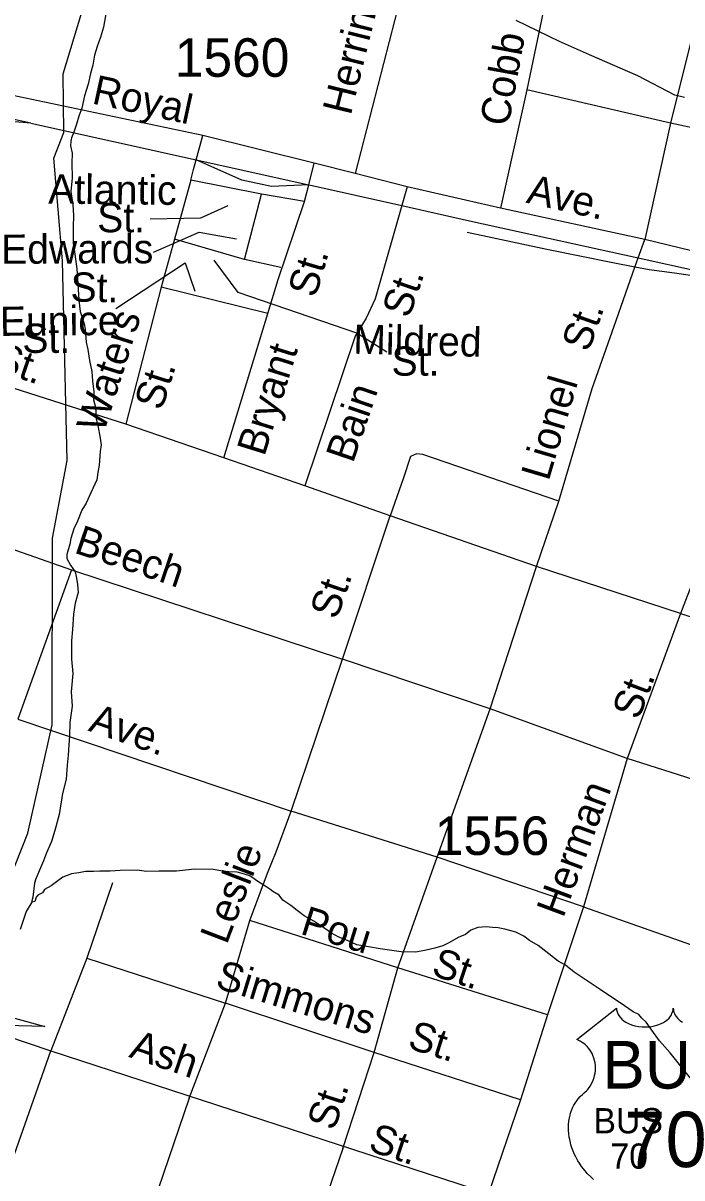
# Model space of a CAD drawing. Extents: x 2260773 to 2342389, y 552869 to 618546.
# Drawn here: x 2301642 to 2303781, y 595577 to 599328 of the extents above; entities that cross this region are included whole.
import ezdxf

# ---------------------------------------------------------------- set-up
doc = ezdxf.new("R2010")
doc.units = 0
for name, color, linetype in [('Exist Hydrographic Misc Water Feature', 7, 'Continuous'), ('Exist Railroad Mainline', 7, 'Continuous'), ('Exist Railroad Siding', 7, 'Continuous'), ('Exist Road Non-System Type 51', 7, 'Continuous'), ('Exist Road Non-System Type 51 Label', 7, 'Continuous'), ('Exist Road Primary US Label', 7, 'Continuous'), ('Exist Road Primary US Shield CELL', 7, 'Continuous'), ('Exist Road Primary US Shield Number Label', 7, 'Continuous'), ('Exist Road Primary US UnDivided 4 Lane Attributed', 7, 'Continuous'), ('Exist Road Secondary Structure Culvert Attributed CELL', 7, 'Continuous'), ('Exist Road Secondary Type 51 Attributed', 7, 'Continuous'), ('Exist Road Secondary Type 51 Label', 7, 'Continuous'), ('Exist Road Secondary Type 51 Number Label', 7, 'Continuous')]:
    doc.layers.add(name, color=color, linetype=linetype)

msp = doc.modelspace()

# ---------------------------------------------------------------- linework, layer by layer
at = {"layer": 'Exist Hydrographic Misc Water Feature'}
for points in [[(2301559.9, 596453.9), (2301656.9, 596697.4), (2301736.1, 597048.4), (2301737.9, 597655.5), (2301785.1, 597906.8), (2301769.9, 598556), (2301742, 598889.5), (2301774, 598972.8), (2301772, 599163.1), (2301843.9, 599399), (2301992, 599657.6), (2302090, 599783), (2302139, 599909.7), (2302249.9, 600370.4), (2302271.1, 600768.2), (2302328.1, 600928), (2302385.1, 601061.6), (2302532.9, 601195.6), (2302699, 601274.5)], [(2301910.6, 599358), (2301903.2, 599314), (2301893.6, 599281.8), (2301882.3, 599251.5), (2301874.1, 599223.5), (2301868.8, 599191.5), (2301860.8, 599163.5), (2301853, 599129.4), (2301841.5, 599091.3), (2301832.5, 599051.4), (2301822.4, 599025.3), (2301814.8, 598999.3), (2301807, 598973.3), (2301799.2, 598955), (2301797.2, 598944.7), (2301795.3, 598928.8), (2301801.7, 598905.2), (2301800.1, 598873), (2301800.7, 598825), (2301797.2, 598780.9), (2301803.3, 598737), (2301805.8, 598703.4), (2301804.2, 598665.1), (2301805, 598613.1), (2301809.3, 598585.3), (2301816.1, 598529.5), (2301818.3, 598497.5), (2301820.4, 598463.5), (2301822.8, 598427.5), (2301827.5, 598391.5), (2301840, 598351.5), (2301843.9, 598333.9), (2301846.2, 598291.7), (2301852.6, 598268.1), (2301857.1, 598232.1), (2301865.1, 598196), (2301867.7, 598166), (2301872, 598130.1), (2301870.2, 598104), (2301876.5, 598080.4), (2301879, 598042.3), (2301885.2, 598014.6), (2301891.5, 597986.5), (2301895.8, 597958.6), (2301892.1, 597936.5), (2301888.6, 597892.4), (2301884.5, 597868.7), (2301881.1, 597844.5), (2301861.6, 597802.4), (2301846.2, 597768.2), (2301832.3, 597746), (2301818.7, 597709.9), (2301807, 597685.7), (2301797.4, 597653.5), (2301793.5, 597635.8), (2301783.7, 597601.6), (2301784.1, 597589.4), (2301795.8, 597567.8), (2301810.5, 597545.7), (2301814.6, 597530.1), (2301818.7, 597505.9), (2301820.8, 597478), (2301811.3, 597444.2), (2301805.8, 597408.1), (2301802.1, 597358), (2301798.6, 597322), (2301799.2, 597261.9), (2301803.5, 597215.8), (2301798.2, 597155.8), (2301801.3, 597109.9), (2301793.5, 597055.9), (2301792.1, 597011.9), (2301790, 596983.9), (2301788.6, 596950), (2301785.1, 596918.1), (2301781.6, 596872), (2301770.1, 596825.9), (2301758.8, 596757.8), (2301745.3, 596705.5), (2301733.8, 596669.5), (2301718, 596633.4), (2301708.2, 596607.3), (2301694.7, 596577.3), (2301682.8, 596549.1), (2301679.3, 596535), (2301673.8, 596489.2), (2301669.9, 596476.8), (2301670.3, 596473.1)], [(2303788.9, 599086.1), (2303758.3, 599093.9), (2303637.9, 599156.7), (2303481.3, 599224.8), (2303383.1, 599268), (2303242.4, 599336.3)], [(2303812.6, 595896.2), (2303742.3, 595983.5), (2303707.7, 596023.1), (2303683.5, 596056.8), (2303664.8, 596082.7), (2303651.1, 596096.6), (2303640.6, 596108.2), (2303622.4, 596116.3), (2303594.7, 596135.9), (2303515.9, 596189.1), (2303431.5, 596246), (2303402.8, 596267.8), (2303379.2, 596281.5), (2303348.6, 596305.1), (2303314.6, 596332.6), (2303286.3, 596348.6), (2303268, 596362.3), (2303241.8, 596375.9), (2303206.1, 596385.4), (2303184.2, 596389.1), (2303166.1, 596391), (2303146, 596392.8), (2303118.1, 596390.6), (2303096, 596382.5), (2303078.2, 596368.1), (2303054.4, 596357.9), (2303026.7, 596341.4), (2303004.9, 596331.3), (2302978.9, 596323.1), (2302950.6, 596316.8), (2302917, 596310.5), (2302869.2, 596312), (2302800.9, 596321.1), (2302725.1, 596334.6), (2302694.9, 596348), (2302666.6, 596359.5), (2302642.8, 596371.7), (2302618, 596389.2), (2302586, 596411.1), (2302554, 596428.4), (2302531.9, 596446.3), (2302511.6, 596462), (2302485.6, 596479.7), (2302473.5, 596495.7), (2302452.7, 596507.3), (2302443.1, 596515.3), (2302433.1, 596521.3), (2302400.9, 596542.7), (2302392.5, 596548.9), (2302378.5, 596558.6), (2302360.3, 596564.2), (2302336.7, 596570.2), (2302310.4, 596571.7), (2302290.3, 596573.6), (2302258.6, 596579.1), (2302198.5, 596580.5), (2302140.4, 596573.8), (2302082.6, 596573.2), (2302042.8, 596572.7), (2302012.5, 596576.5), (2301956.7, 596575.9), (2301924.9, 596573.8), (2301890.9, 596573.3), (2301870.8, 596573), (2301845, 596572.9), (2301822.8, 596568.5), (2301798.8, 596564.4), (2301770.7, 596554.1), (2301755.2, 596541.8), (2301733.4, 596525.6), (2301711.3, 596513.5), (2301705.3, 596503.5), (2301689.5, 596495.3), (2301684, 596489.3), (2301679.9, 596475.3), (2301670.3, 596473.1)], [(2301670.3, 596473.1), (2301652.4, 596442.9), (2301632.9, 596384.6)]]:
    msp.add_lwpolyline(points, dxfattribs=at)
at = {"layer": 'Exist Railroad Mainline'}
msp.add_line((2301666.7, 599002.6), (2302203.8, 598883.6), dxfattribs=at)
for points in [[(2301666.7, 599002.6), (2301300, 599082.6), (2301154.3, 599121.4)], [(2302203.8, 598883.6), (2302569.5, 598802.5), (2302570.4, 598802.3)], [(2302570.4, 598802.3), (2302871.7, 598735), (2303091.2, 598685.9), (2303638.8, 598565), (2304030.6, 598478.5), (2304075, 598468.7)]]:
    msp.add_lwpolyline(points, dxfattribs=at)
at = {"layer": 'Exist Railroad Siding'}
for points in [[(2301666.7, 599002.6), (2301522.5, 599014.9), (2301210.1, 599073.5)], [(2302570.4, 598802.3), (2302569.4, 598802.3), (2302448.4, 598797), (2302352.3, 598817.9), (2302203.8, 598883.6)], [(2304075, 598468.7), (2304030.1, 598475.3), (2303756.7, 598515.2), (2303674.6, 598526.3), (2303628.4, 598535.2), (2303556.5, 598549.1), (2303342.2, 598592.7), (2303083.8, 598647.8)]]:
    msp.add_lwpolyline(points, dxfattribs=at)
at = {"layer": 'Exist Road Non-System Type 51'}
for p, q in [((2302905.2, 599560), (2302719.8, 598839.3)), ((2303351.4, 599463.5), (2303277.1, 599111.2)), ((2303830.7, 599350.1), (2303743.3, 599002.8)), ((2303277.1, 599111.2), (2303191.8, 598726.9)), ((2303743.3, 599002.8), (2303277.1, 599111.2)), ((2303743.3, 599002.8), (2303660, 598625.1)), ((2304236.8, 598896.5), (2303743.3, 599002.8)), ((2302203.8, 598883.6), (2302225.3, 598962.7)), ((2302195.2, 598851.9), (2302203.8, 598883.6)), ((2302186, 598817.8), (2302195.2, 598851.9)), ((2302569.5, 598802.5), (2302587.3, 598872.9)), ((2302186, 598817.8), (2302134, 598625.6)), ((2302415.8, 598772.1), (2302186, 598817.8)), ((2302555.8, 598748.5), (2302569.4, 598802.3)), ((2302569.4, 598802.3), (2302569.5, 598802.5)), ((2302360.7, 598559.5), (2302415.8, 598772.1)), ((2302555.8, 598748.5), (2302415.8, 598772.1)), ((2302889.2, 598795.5), (2302871.7, 598735)), ((2302134, 598625.6), (2302090, 598469.7)), ((2302360.7, 598559.5), (2302134, 598625.6)), ((2303638.8, 598565), (2303660, 598625.1)), ((2302478.7, 598534.3), (2302360.7, 598559.5)), ((2303628.4, 598535.2), (2303638.8, 598565)), ((2302090, 598469.7), (2301975.4, 598025.6)), ((2302436.2, 598384.7), (2302090, 598469.7)), ((2302294.1, 597916.1), (2302436.2, 598384.7)), ((2301975.4, 598025.6), (2301491.9, 598180)), ((2302294.1, 597916.1), (2301975.4, 598025.6)), ((2302557, 597824.8), (2302294.1, 597916.1)), ((2302833.2, 597727.9), (2302557, 597824.8)), ((2303309, 597563.3), (2303380.9, 597775.6)), ((2301332.1, 597716.1), (2301799.6, 597552.4)), ((2302678.9, 597262.5), (2302833.2, 597727.9)), ((2303309, 597563.3), (2302833.2, 597727.9)), ((2303158.2, 597100.3), (2303309, 597563.3)), ((2303776.4, 597410.5), (2303309, 597563.3)), ((2301799.6, 597552.4), (2301625.3, 597067.2)), ((2301799.6, 597552.4), (2302678.9, 597262.5)), ((2302511.7, 596768.7), (2302678.9, 597262.5)), ((2303158.2, 597100.3), (2302678.9, 597262.5)), ((2302986.3, 596619.5), (2303158.2, 597100.3)), ((2303602.8, 596939.7), (2303158.2, 597100.3)), ((2301625.3, 597067.2), (2302511.7, 596768.7)), ((2304509.1, 596651.4), (2303602.8, 596939.7)), ((2302986.3, 596619.5), (2302511.7, 596768.7)), ((2302858.2, 596260.1), (2302986.3, 596619.5)), ((2303461, 596457.7), (2302986.3, 596619.5)), ((2301932.5, 596535.3), (2301848.5, 596291.5)), ((2303461, 596457.7), (2303811.4, 596334.4)), ((2302299, 596144.4), (2302378.3, 596413.6)), ((2302858.2, 596260.1), (2302378.3, 596413.6)), ((2301848.5, 596291.5), (2301732.2, 595990.5)), ((2301848.5, 596291.5), (2302299, 596144.4)), ((2302781.6, 595984.9), (2302858.2, 596260.1)), ((2303344.5, 596106.8), (2302858.2, 596260.1)), ((2302181.6, 595836.4), (2302299, 596144.4)), ((2302781.6, 595984.9), (2302299, 596144.4)), ((2302680.1, 595672.5), (2302781.6, 595984.9)), ((2303256.3, 595831.5), (2302781.6, 595984.9)), ((2302181.6, 595836.4), (2302025.5, 595380.7)), ((2302680.1, 595672.5), (2302523.7, 595217.6))]:
    msp.add_line(p, q, dxfattribs=at)
for points in [[(2302436.2, 598384.7), (2302469.6, 598495.3), (2302555.8, 598748.5)], [(2302871.7, 598735), (2302784.4, 598431.9), (2302756.1, 598368.9), (2302719.9, 598310.6), (2302557, 597824.8)], [(2303380.9, 597775.6), (2303489, 598140.5), (2303560.8, 598343.3), (2303628.4, 598535.2)], [(2303380.9, 597775.6), (2302939.5, 597926.8), (2302919.6, 597928.6), (2302899.5, 597920.4), (2302877.3, 597850.8), (2302833.2, 597727.9)], [(2303776.4, 597410.5), (2304018, 597334.3)], [(2302378.3, 596413.6), (2302435, 596567), (2302463.6, 596636.2), (2302511.7, 596768.7)], [(2300751.4, 590733.6), (2300795.6, 591041.9), (2300857.2, 591452.5), (2300966.5, 592191.3), (2301054.9, 592820.1), (2301080.5, 592998.1), (2301094.4, 593095.8), (2301112.9, 593197.1), (2301173.8, 593630), (2301183.3, 593726.7), (2301208.5, 593880.1), (2301254.7, 594184.9), (2301300.9, 594508.5), (2301309.3, 594575.8), (2301315.6, 594598.9), (2301332.4, 594683), (2301345, 594796.5), (2301376.5, 594983.5), (2301441.6, 595162.1), (2301525.6, 595401.7), (2301550.8, 595475.3), (2301571.8, 595534.1), (2301732.2, 595990.5)]]:
    msp.add_lwpolyline(points, dxfattribs=at)
at = {"layer": 'Exist Road Non-System Type 51 Label'}
for points in [[(2302054.2, 598692.1), (2302218.9, 598694.8), (2302307.9, 598735.3)], [(2302065, 598584), (2302213.5, 598648.9), (2302334.9, 598627.3)], [(2301943.5, 598400.7), (2302167.6, 598549.3), (2302200, 598457.4)], [(2302729, 598319.9), (2302340.3, 598452.3), (2302262, 598557.6)], [(2302729, 598319.9), (2302823, 598260)]]:
    msp.add_lwpolyline(points, dxfattribs=at)
at = {"layer": 'Exist Road Primary US Shield CELL'}
msp.add_lwpolyline([(2303494, 595572), (2303485.7, 595579.6), (2303473.5, 595592), (2303466.3, 595600.1), (2303455, 595614.7), (2303447.8, 595625.3), (2303443.1, 595633), (2303436.3, 595645.5), (2303432.5, 595653.3), (2303427.7, 595664.7), (2303423.9, 595675.1), (2303420.7, 595685), (2303419, 595691.3), (2303416.5, 595702.3), (2303415, 595710.2), (2303413.6, 595720.9), (2303412.8, 595732.2), (2303412.6, 595742.6), (2303412.9, 595751.3), (2303413.9, 595761.4), (2303415.6, 595772.1), (2303417.7, 595781.3), (2303419.5, 595787.9), (2303422.3, 595796), (2303425.9, 595804.9), (2303430.1, 595813.4), (2303434.2, 595820.4), (2303439.3, 595828), (2303444.3, 595834.5), (2303450.9, 595841.6), (2303457.7, 595848.2), (2303464, 595853.3), (2303471.4, 595860.6), (2303475.3, 595865), (2303479.9, 595871.1), (2303483.7, 595876.8), (2303486.6, 595881.9), (2303490.5, 595889.4), (2303492.9, 595895), (2303495.9, 595903.7), (2303497.3, 595909.8), (2303498.9, 595917.6), (2303499.8, 595925), (2303500.2, 595934.2), (2303500, 595941.8), (2303499, 595950.7), (2303497.3, 595959.2), (2303495.3, 595966.6), (2303492.1, 595975.1), (2303489.2, 595981.4), (2303484.3, 595989.8), (2303478.8, 595997.6), (2303473.1, 596004), (2303467.4, 596009.7), (2303462, 596014), (2303456.8, 596017.7), (2303450.2, 596021.6), (2303443.9, 596024.8), (2303440, 596026.4), (2303568.6, 596128.8), (2303568.9, 596123.5), (2303570.2, 596117.2), (2303571.2, 596113.9), (2303574.1, 596107.7), (2303579, 596100.3), (2303585.8, 596093.1), (2303593.5, 596086.8), (2303598.6, 596083.4), (2303607.4, 596078.7), (2303617.4, 596074.5), (2303628.4, 596071.3), (2303639.8, 596069.1), (2303652.1, 596067.7), (2303664.4, 596067.5), (2303677.6, 596068.5), (2303692.2, 596071.3), (2303698.9, 596073), (2303706.4, 596075.6), (2303713.4, 596078.5), (2303721.1, 596082.6), (2303727.3, 596086.5), (2303732.1, 596090), (2303738.9, 596096.6), (2303744.3, 596103.3), (2303746.6, 596107.1), (2303748.6, 596110.8), (2303751.3, 596118.5), (2303752.1, 596122), (2303752.6, 596129.1), (2303753, 596123.1), (2303753.6, 596119.4), (2303754.6, 596115.7), (2303756.2, 596111.8), (2303758.9, 596106.4), (2303761.9, 596101.8), (2303767.7, 596095.1), (2303771.2, 596091.7), (2303774.5, 596089), (2303783.2, 596083)], dxfattribs=at)
at = {"layer": 'Exist Road Primary US UnDivided 4 Lane Attributed'}
msp.add_lwpolyline([(2300273.8, 596473.9), (2300857, 596287.6), (2301240.7, 596157.3), (2301289.7, 596140), (2301732.2, 595990.5), (2303153.4, 595526.8)], dxfattribs=at)
at = {"layer": 'Exist Road Secondary Structure Culvert Attributed CELL'}
msp.add_lwpolyline([(2301607.1, 595890.4), (2301326.4, 596175.2), (2301712, 596068.9), (2301498.8, 596074)], close=True, dxfattribs=at)
at = {"layer": 'Exist Road Secondary Type 51 Attributed'}
for points in [[(2304346.9, 598464.1), (2304151.8, 598509.1), (2304039.3, 598533), (2303660, 598625.1), (2303191.8, 598726.9), (2302889.2, 598795.5), (2302719.8, 598839.3), (2302587.3, 598872.9), (2302225.3, 598962.7), (2301176, 599183.7)], [(2304294.9, 598418.8), (2304200.6, 598336.5), (2304099.9, 598218.4), (2304071.5, 598179.1), (2304024.3, 598103.5), (2303967.7, 597991.6), (2303855.9, 597618.4), (2303776.4, 597410.5), (2303602.8, 596939.7), (2303461, 596457.7), (2303344.5, 596106.8), (2303256.3, 595831.5), (2303153.4, 595526.8)]]:
    msp.add_lwpolyline(points, dxfattribs=at)

# ---------------------------------------------------------------- texts
at = {"layer": 'Exist Road Non-System Type 51 Label'}
for s, rotation, p in [('Herring', 76.1167, (2302705.6, 599025.1)), ('Cobb', 79.6886, (2303217.6, 598989.3)), ('Atlantic', 359.3785, (2301723.3, 598741.7)), ('St.', 359.9424, (2301882.5, 598648.5)), ('Edwards', 0.1946, (2301570.5, 598545.9)), ('St.', 73.689, (2302591.4, 598432.8)), ('St.', 358.7765, (2301795.2, 598423.8)), ('St.', 71.1112, (2302895.1, 598366)), ('Eunice', 0.4687, (2301567, 598311.8)), ('Waters', 72.3975, (2301904, 597993.6)), ('St.', 70.5037, (2303477.7, 598256)), ('St.', 359.9424, (2301639.5, 598256.8)), ('Mildred', 358.5918, (2302713, 598254)), ('St.', 341.0234, (2301542.2, 598203.9)), ('Bryant', 72.6684, (2302425.1, 597917.8)), ('St.', 359.9424, (2302838.2, 598182.7)), ('St.', 72.3975, (2302092, 598066.4)), ('Lionel', 73.4982, (2303348, 597837.9)), ('Bain', 71.1112, (2302712.7, 597895.7)), ('Beech', 341.2728, (2301804.1, 597608.9)), ('St.', 70.8638, (2302660.6, 597387.4)), ('Ave.', 340.8904, (2301850.5, 597030.3)), ('Leslie', 69.115, (2302302.9, 596332.4)), ('Pou', 342.819, (2302538.4, 596371)), ('St.', 341.5448, (2302963.8, 596237.2)), ('Simmons', 342.9914, (2302262.2, 596196)), ('St.', 342.3579, (2302886.3, 596000)), ('St.', 71.7233, (2302652.3, 595727.6))]:
    msp.add_text(s, height=95, rotation=rotation, dxfattribs=at).set_placement(p)
at = {"layer": 'Exist Road Primary US Label'}
for s, rotation, p in [('Ash', 341.2723, (2301982.6, 595970.6)), ('St.', 341.4736, (2302758.9, 595667.2))]:
    msp.add_text(s, height=95, rotation=rotation, dxfattribs=at).set_placement(p)
for s, p in [('BUS', (2303493.6, 595722.1)), ('70', (2303548.7, 595607.2))]:
    msp.add_text(s, height=82.02, dxfattribs=at).set_placement(p)
at = {"layer": 'Exist Road Primary US Shield Number Label'}
for s, height, p in [('BUS', 155, (2303522.3, 595867.5)), ('70', 180, (2303593.7, 595612.6))]:
    msp.add_text(s, height=height, dxfattribs=at).set_placement(p)
at = {"layer": 'Exist Road Secondary Type 51 Label'}
for s, rotation, p in [('Royal', 347.8167, (2301862.1, 599067.2)), ('Ave.', 347.1617, (2303272.6, 598744.9)), ('St.', 69.3879, (2303640.6, 597061.6)), ('Herman', 69.5744, (2303395.4, 596418.9))]:
    msp.add_text(s, height=95, rotation=rotation, dxfattribs=at).set_placement(p)
at = {"layer": 'Exist Road Secondary Type 51 Number Label'}
for s, p in [('1560', (2302134.6, 599153.3)), ('1556', (2302978.6, 596626.2))]:
    msp.add_text(s, height=125, dxfattribs=at).set_placement(p)

doc.saveas('drawing.dxf')
